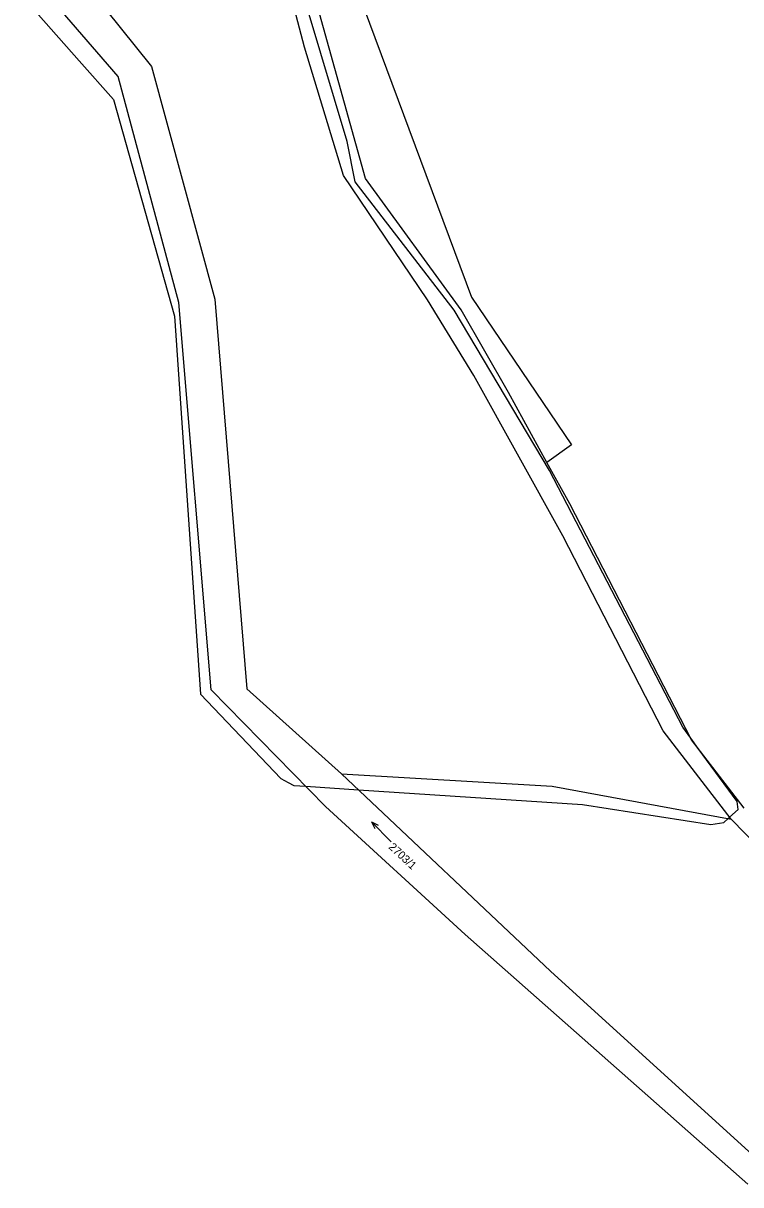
# Model space of a CAD drawing. Extents: x -439246 to -433691, y -1130252 to -1121148.
# Drawn here: x -436296 to -436143.6, y -1126895.6 to -1126649 of the extents above; entities that cross this region are included whole.
import ezdxf

# ---------------------------------------------------------------- set-up
doc = ezdxf.new("R2010")
doc.units = 0
for name, color, linetype in [('Vrstva 1', 7, 'Continuous'), ('Vrstva 16', 7, 'Continuous'), ('Vrstva 25', 7, 'Continuous'), ('Vrstva 52', 7, 'Continuous'), ('Vrstva 6', 7, 'Continuous')]:
    doc.layers.add(name, color=color, linetype=linetype)

msp = doc.modelspace()

# ---------------------------------------------------------------- linework, layer by layer
at = {"layer": 'Vrstva 1'}
for points in [[(-436223.32, -1126681.96), (-436246.44, -1126598.86)], [(-436236.21, -1126654.06), (-436243.45, -1126626.53)], [(-436288.17, -1126633.93), (-436268.75, -1126658.13)], [(-436275.86, -1126660.28), (-436293.54, -1126639.76)], [(-436227.97, -1126681.31), (-436236.21, -1126654.06)], [(-436268.75, -1126658.13), (-436255.27, -1126707.55)], [(-436262.95, -1126708.3), (-436275.86, -1126660.28)], [(-436210.08, -1126707.7), (-436227.97, -1126681.31)], [(-436202.99, -1126709.84), (-436223.32, -1126681.96)], [(-436256.07, -1126790.49), (-436262.95, -1126708.3)], [(-436255.27, -1126707.55), (-436248.47, -1126790.3)], [(-436200.26, -1126723.77), (-436210.08, -1126707.7)], [(-436192.94, -1126727.36), (-436202.99, -1126709.84)], [(-436181.39, -1126757.82), (-436200.26, -1126723.77)], [(-436184.74, -1126742.25), (-436192.94, -1126727.36)], [(-436179.91, -1126751.02), (-436184.74, -1126742.25)], [(-436154, -1126801.12), (-436179.91, -1126751.02)], [(-436160.07, -1126799.24), (-436181.39, -1126757.82)], [(-436248.47, -1126790.3), (-436228.36, -1126808.35)], [(-436231.76, -1126815.27), (-436256.07, -1126790.49)], [(-436145.63, -1126817.99), (-436160.07, -1126799.24)], [(-436142.83, -1126815.66), (-436154, -1126801.12)], [(-436228.36, -1126808.35), (-436183.96, -1126850.3)], [(-436228.36, -1126808.35), (-436183.61, -1126810.97)], [(-436183.61, -1126810.97), (-436145.63, -1126817.99)], [(-436202.08, -1126842.48), (-436231.76, -1126815.27)], [(-436097.91, -1126866.74), (-436145.63, -1126817.99)], [(-436142.05, -1126895.47), (-436202.08, -1126842.48)], [(-436183.96, -1126850.3), (-436134.08, -1126895.63)]]:
    msp.add_lwpolyline(points, dxfattribs=at)
at = {"layer": 'Vrstva 25'}
for points in [[(-436217.83, -1126822.83), (-436222.01, -1126818.53), (-436221.32, -1126819.95)], [(-436222.01, -1126818.53), (-436220.61, -1126819.26)]]:
    msp.add_lwpolyline(points, dxfattribs=at)
at = {"layer": 'Vrstva 52'}
msp.add_lwpolyline([(-436296, -1126643.43), (-436284.08, -1126656.95), (-436276.84, -1126665.16), (-436272.23, -1126681.48), (-436263.84, -1126711.16), (-436258.31, -1126791.45), (-436241.27, -1126809.34), (-436239.73, -1126810.17), (-436238.5, -1126810.84), (-436237.25, -1126810.92), (-436235.94, -1126811), (-436224.77, -1126811.74), (-436177.16, -1126814.88), (-436149.9, -1126819.14), (-436147.13, -1126818.72), (-436146.23, -1126817.88), (-436145.93, -1126817.6), (-436144.15, -1126815.95), (-436144.34, -1126814.21), (-436152.58, -1126802.97), (-436154.16, -1126800.81), (-436155.86, -1126798.48), (-436184.19, -1126743.96), (-436204.42, -1126709.88), (-436225.51, -1126682.62), (-436227.21, -1126674.1), (-436249.36, -1126599.98)], dxfattribs=at)
at = {"layer": 'Vrstva 6'}
for points in [[(-436226.04, -1126639.18), (-436200.76, -1126707.17)], [(-436200.76, -1126707.17), (-436179.51, -1126738.52)], [(-436179.51, -1126738.52), (-436184.74, -1126742.25)]]:
    msp.add_lwpolyline(points, dxfattribs=at)

# ---------------------------------------------------------------- texts
at = {"layer": 'Vrstva 16'}
msp.add_text('2703/1', height=1.7, rotation=316.825, dxfattribs=at).set_placement((-436218.49, -1126824.07))

doc.saveas('drawing.dxf')
